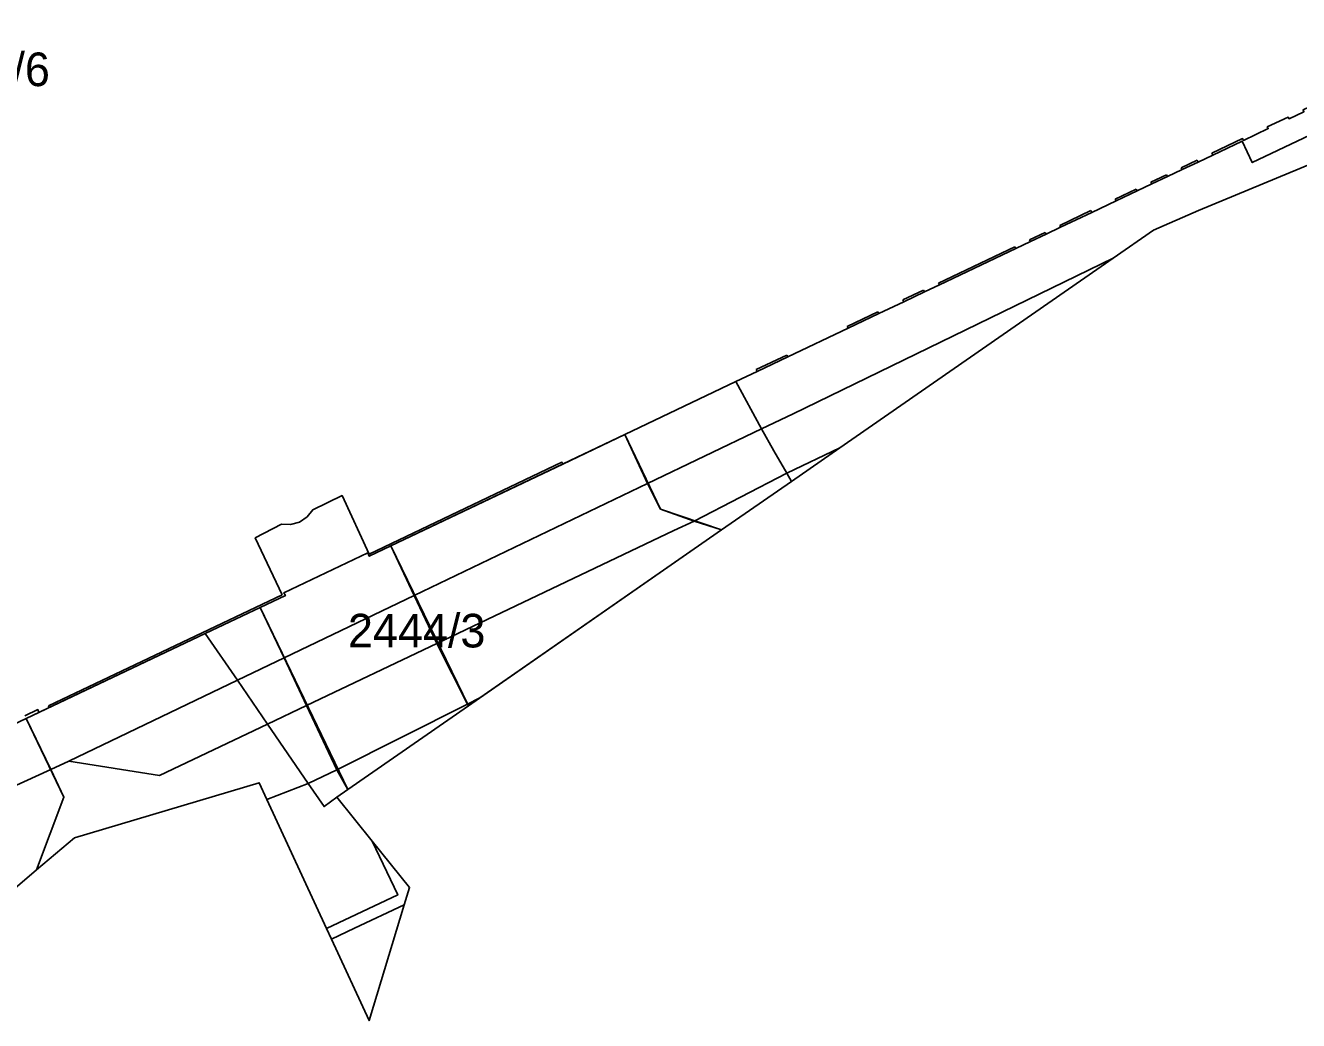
# Model space of a CAD drawing. Extents: x -263423 to -261326, y -1240067 to -1237864.
# Drawn here: x -262460.7 to -262384.9, y -1239965.6 to -1239906.4 of the extents above; entities that cross this region are included whole.
import ezdxf

# ---------------------------------------------------------------- set-up
doc = ezdxf.new("R2010")
doc.units = 0
for name, color, linetype in [('body_kn', 7, 'Continuous'), ('katuz_linie', 7, 'Continuous'), ('kladpar_druhypozemkov', 7, 'Continuous'), ('kladpar_hranice', 7, 'Continuous'), ('kladpar_parcelnecisla', 7, 'Continuous'), ('kladpar_plochy', 7, 'Continuous'), ('tarchy_linie', 7, 'Continuous'), ('zappar_hrandruhpozemk', 7, 'Continuous'), ('zuob_linie', 7, 'Continuous'), ('zuob_plochy', 7, 'Continuous')]:
    doc.layers.add(name, color=color, linetype=linetype)

msp = doc.modelspace()

# ---------------------------------------------------------------- linework, layer by layer
at = {"layer": 'body_kn'}
for p, q in [((-262385.54, -1239911.86), (-262385.54, -1239911.86)), ((-262385.48, -1239911.96), (-262385.48, -1239911.96)), ((-262388.25, -1239913.14), (-262388.25, -1239913.14)), ((-262386.78, -1239912.45), (-262386.78, -1239912.45)), ((-262386.72, -1239912.55), (-262386.72, -1239912.55)), ((-262388.28, -1239913.29), (-262388.28, -1239913.29)), ((-262388.2, -1239913.25), (-262388.2, -1239913.25)), ((-262390.96, -1239914.43), (-262390.96, -1239914.43)), ((-262390.9, -1239914.54), (-262390.9, -1239914.54)), ((-262390.9, -1239914.54), (-262390.9, -1239914.54)), ((-262390.07, -1239914.01), (-262390.07, -1239914.01)), ((-262390.02, -1239914.12), (-262390.02, -1239914.12)), ((-262387.67, -1239914.57), (-262387.67, -1239914.57)), ((-262392.78, -1239915.29), (-262392.78, -1239915.29)), ((-262392.72, -1239915.4), (-262392.72, -1239915.4)), ((-262392.72, -1239915.4), (-262392.72, -1239915.4)), ((-262391.9, -1239914.88), (-262391.9, -1239914.88)), ((-262391.84, -1239914.98), (-262391.84, -1239914.98)), ((-262394.58, -1239916.15), (-262394.58, -1239916.15)), ((-262393.7, -1239915.73), (-262393.7, -1239915.73)), ((-262393.65, -1239915.84), (-262393.65, -1239915.84)), ((-262395.84, -1239916.75), (-262395.84, -1239916.75)), ((-262395.78, -1239916.85), (-262395.78, -1239916.85)), ((-262394.52, -1239916.25), (-262394.52, -1239916.25)), ((-262394.52, -1239916.25), (-262394.52, -1239916.25)), ((-262397.28, -1239917.43), (-262397.28, -1239917.43)), ((-262397.23, -1239917.54), (-262397.23, -1239917.54)), ((-262397.23, -1239917.54), (-262397.23, -1239917.54)), ((-262390.87, -1239917.42), (-262390.87, -1239917.42)), ((-262399.13, -1239918.31), (-262399.13, -1239918.31)), ((-262399.08, -1239918.42), (-262399.08, -1239918.42)), ((-262400.93, -1239919.16), (-262400.93, -1239919.16)), ((-262399.99, -1239918.72), (-262399.99, -1239918.72)), ((-262399.93, -1239918.83), (-262399.93, -1239918.83)), ((-262399.93, -1239918.83), (-262399.93, -1239918.83)), ((-262393.55, -1239918.59), (-262393.55, -1239918.59)), ((-262401.81, -1239919.58), (-262401.81, -1239919.58)), ((-262401.75, -1239919.69), (-262401.75, -1239919.69)), ((-262401.75, -1239919.69), (-262401.75, -1239919.69)), ((-262400.87, -1239919.27), (-262400.87, -1239919.27)), ((-262395.95, -1239920.26), (-262395.95, -1239920.26)), ((-262395.95, -1239920.26), (-262395.95, -1239920.26)), ((-262407.23, -1239922.16), (-262407.23, -1239922.16)), ((-262406.35, -1239921.74), (-262406.35, -1239921.74)), ((-262406.29, -1239921.84), (-262406.29, -1239921.84)), ((-262408.46, -1239922.74), (-262408.46, -1239922.74)), ((-262408.4, -1239922.85), (-262408.4, -1239922.85)), ((-262407.17, -1239922.26), (-262407.17, -1239922.26)), ((-262407.17, -1239922.26), (-262407.17, -1239922.26)), ((-262409.95, -1239923.45), (-262409.95, -1239923.45)), ((-262409.89, -1239923.55), (-262409.89, -1239923.55)), ((-262409.89, -1239923.55), (-262409.89, -1239923.55)), ((-262411.78, -1239924.32), (-262411.78, -1239924.32)), ((-262411.72, -1239924.42), (-262411.72, -1239924.42)), ((-262415.38, -1239926.03), (-262415.38, -1239926.03)), ((-262415.32, -1239926.13), (-262415.32, -1239926.13)), ((-262415.32, -1239926.13), (-262415.32, -1239926.13)), ((-262417.2, -1239926.89), (-262417.2, -1239926.89)), ((-262417.14, -1239927), (-262417.14, -1239927)), ((-262418.41, -1239927.6), (-262418.41, -1239927.6)), ((-262415, -1239929.51), (-262415, -1239929.51)), ((-262416.87, -1239930.41), (-262416.87, -1239930.41)), ((-262416.87, -1239930.41), (-262416.87, -1239930.41)), ((-262425.02, -1239930.75), (-262425.02, -1239930.75)), ((-262416.15, -1239931.72), (-262416.15, -1239931.72)), ((-262412.22, -1239931.55), (-262412.22, -1239931.55)), ((-262428.76, -1239932.4), (-262428.76, -1239932.4)), ((-262428.71, -1239932.51), (-262428.71, -1239932.51)), ((-262428.71, -1239932.51), (-262428.71, -1239932.51)), ((-262415.38, -1239933.05), (-262415.38, -1239933.05)), ((-262415.38, -1239933.05), (-262415.38, -1239933.05)), ((-262415.1, -1239933.55), (-262415.1, -1239933.55)), ((-262415.1, -1239933.55), (-262415.1, -1239933.55)), ((-262423.66, -1239933.66), (-262423.66, -1239933.66)), ((-262423.66, -1239933.66), (-262423.66, -1239933.66)), ((-262441.84, -1239934.38), (-262441.84, -1239934.38)), ((-262443.92, -1239935.65), (-262443.92, -1239935.65)), ((-262443.58, -1239935.23), (-262443.58, -1239935.23)), ((-262422.88, -1239935.19), (-262422.88, -1239935.19)), ((-262422.88, -1239935.19), (-262422.88, -1239935.19)), ((-262445.44, -1239936.09), (-262445.44, -1239936.09)), ((-262444.9, -1239936.11), (-262444.9, -1239936.11)), ((-262444.38, -1239935.97), (-262444.38, -1239935.97)), ((-262422.09, -1239936.47), (-262422.09, -1239936.47)), ((-262420.88, -1239935.91), (-262420.88, -1239935.91)), ((-262419.25, -1239936.43), (-262419.25, -1239936.43)), ((-262419.25, -1239936.43), (-262419.25, -1239936.43)), ((-262447.01, -1239936.9), (-262447.01, -1239936.9)), ((-262438.94, -1239937.38), (-262438.94, -1239937.38)), ((-262438.94, -1239937.38), (-262438.94, -1239937.38)), ((-262440.31, -1239937.8), (-262440.31, -1239937.8)), ((-262440.22, -1239937.86), (-262440.22, -1239937.86)), ((-262440.22, -1239937.99), (-262440.22, -1239937.99)), ((-262445.4, -1239940.28), (-262445.4, -1239940.28)), ((-262445.3, -1239940.17), (-262445.3, -1239940.17)), ((-262445.21, -1239940.33), (-262445.21, -1239940.33)), ((-262437.55, -1239940.33), (-262437.55, -1239940.33)), ((-262437.55, -1239940.33), (-262437.55, -1239940.33)), ((-262446.71, -1239941.04), (-262446.71, -1239941.04)), ((-262446.71, -1239941.04), (-262446.71, -1239941.04)), ((-262449.98, -1239942.59), (-262449.98, -1239942.59)), ((-262436.2, -1239943.18), (-262436.2, -1239943.18)), ((-262436.2, -1239943.18), (-262436.2, -1239943.18)), ((-262445.29, -1239944.04), (-262445.29, -1239944.04)), ((-262448.07, -1239945.37), (-262448.07, -1239945.37)), ((-262448.07, -1239945.37), (-262448.07, -1239945.37)), ((-262433.64, -1239946.42), (-262433.64, -1239946.42)), ((-262459.95, -1239947.12), (-262459.95, -1239947.12)), ((-262459.31, -1239946.9), (-262459.31, -1239946.9)), ((-262459.26, -1239947), (-262459.26, -1239947)), ((-262443.96, -1239946.87), (-262443.96, -1239946.87)), ((-262434.38, -1239946.79), (-262434.38, -1239946.79)), ((-262434.32, -1239946.89), (-262434.32, -1239946.89)), ((-262460.64, -1239947.65), (-262460.64, -1239947.65)), ((-262460.64, -1239947.65), (-262460.64, -1239947.65)), ((-262459.88, -1239947.29), (-262459.88, -1239947.29)), ((-262459.88, -1239947.29), (-262459.88, -1239947.29)), ((-262446.28, -1239947.98), (-262446.28, -1239947.98)), ((-262446.28, -1239947.98), (-262446.28, -1239947.98)), ((-262458.1, -1239950.18), (-262458.1, -1239950.18)), ((-262459.18, -1239950.69), (-262459.18, -1239950.69)), ((-262459.18, -1239950.69), (-262459.18, -1239950.69)), ((-262452.71, -1239951.04), (-262452.71, -1239951.04)), ((-262442.15, -1239950.7), (-262442.15, -1239950.7)), ((-262446.77, -1239951.47), (-262446.77, -1239951.47)), ((-262443.86, -1239951.52), (-262443.86, -1239951.52)), ((-262443.86, -1239951.52), (-262443.86, -1239951.52)), ((-262458.39, -1239952.33), (-262458.39, -1239952.33)), ((-262446.32, -1239952.46), (-262446.32, -1239952.46)), ((-262446.32, -1239952.46), (-262446.32, -1239952.46)), ((-262442.15, -1239952.33), (-262442.15, -1239952.33)), ((-262441.49, -1239951.87), (-262441.49, -1239951.87)), ((-262442.91, -1239952.89), (-262442.91, -1239952.89)), ((-262457.77, -1239954.75), (-262457.77, -1239954.75)), ((-262440.04, -1239954.94), (-262440.04, -1239954.94)), ((-262460.02, -1239956.66), (-262460.02, -1239956.66)), ((-262437.82, -1239957.7), (-262437.82, -1239957.7)), ((-262438.53, -1239958.15), (-262438.53, -1239958.15)), ((-262438.53, -1239958.15), (-262438.53, -1239958.15)), ((-262438.14, -1239958.74), (-262438.14, -1239958.74)), ((-262438.14, -1239958.74), (-262438.14, -1239958.74)), ((-262441.09, -1239960.13), (-262441.09, -1239960.13)), ((-262442.76, -1239960.15), (-262442.76, -1239960.15)), ((-262442.76, -1239960.15), (-262442.76, -1239960.15)), ((-262442.47, -1239960.78), (-262442.47, -1239960.78)), ((-262440.23, -1239965.62), (-262440.23, -1239965.62))]:
    msp.add_line(p, q, dxfattribs=at)
at = {"layer": 'katuz_linie'}
msp.add_lwpolyline([(-262384.02, -1239914.59), (-262390.87, -1239917.42), (-262393.55, -1239918.59), (-262395.95, -1239920.26), (-262412.22, -1239931.55), (-262415.1, -1239933.55), (-262419.25, -1239936.43), (-262433.64, -1239946.42), (-262434.32, -1239946.89), (-262441.49, -1239951.87), (-262442.15, -1239952.33), (-262440.04, -1239954.94), (-262437.82, -1239957.7), (-262438.14, -1239958.74), (-262440.23, -1239965.62), (-262442.47, -1239960.78), (-262442.76, -1239960.15), (-262446.32, -1239952.46), (-262446.77, -1239951.47), (-262457.77, -1239954.75), (-262460.02, -1239956.66), (-262463.97, -1239960.02)], dxfattribs=at)
at = {"layer": 'kladpar_druhypozemkov'}
msp.add_line((-262435.21, -1239941.36), (-262435.21, -1239941.36), dxfattribs=at)
at = {"layer": 'kladpar_hranice'}
for points in [[(-262370.48, -1239906.41), (-262387.67, -1239914.57), (-262388.28, -1239913.29), (-262390.02, -1239914.12), (-262390.9, -1239914.54), (-262391.84, -1239914.98), (-262392.72, -1239915.4), (-262393.65, -1239915.84), (-262394.52, -1239916.25), (-262395.78, -1239916.85), (-262397.23, -1239917.54), (-262399.08, -1239918.42), (-262399.93, -1239918.83), (-262400.87, -1239919.27), (-262401.75, -1239919.69), (-262406.29, -1239921.84), (-262407.17, -1239922.26), (-262408.4, -1239922.85), (-262409.89, -1239923.55), (-262411.72, -1239924.42), (-262415.32, -1239926.13), (-262417.14, -1239927), (-262418.41, -1239927.6), (-262425.02, -1239930.75), (-262428.71, -1239932.51), (-262438.94, -1239937.38), (-262440.22, -1239937.99), (-262440.31, -1239937.8), (-262445.3, -1239940.17), (-262445.21, -1239940.33), (-262446.71, -1239941.04), (-262449.98, -1239942.59), (-262459.26, -1239947), (-262459.88, -1239947.29), (-262460.64, -1239947.65), (-262463.95, -1239949.22)], [(-262384.02, -1239914.59), (-262390.87, -1239917.42), (-262393.55, -1239918.59), (-262395.95, -1239920.26), (-262412.22, -1239931.55), (-262415.1, -1239933.55), (-262415.38, -1239933.05), (-262416.15, -1239931.72), (-262416.87, -1239930.41), (-262418.41, -1239927.6), (-262417.14, -1239927), (-262415.32, -1239926.13), (-262411.72, -1239924.42), (-262409.89, -1239923.55), (-262408.4, -1239922.85), (-262407.17, -1239922.26), (-262406.29, -1239921.84), (-262401.75, -1239919.69), (-262400.87, -1239919.27), (-262399.93, -1239918.83), (-262399.08, -1239918.42), (-262397.23, -1239917.54), (-262395.78, -1239916.85), (-262394.52, -1239916.25), (-262393.65, -1239915.84), (-262392.72, -1239915.4), (-262391.84, -1239914.98), (-262390.9, -1239914.54), (-262390.02, -1239914.12), (-262388.28, -1239913.29), (-262387.67, -1239914.57), (-262370.48, -1239906.41)], [(-262415.1, -1239933.55), (-262419.25, -1239936.43), (-262433.64, -1239946.42), (-262434.32, -1239946.89), (-262441.49, -1239951.87), (-262442.15, -1239952.33), (-262442.91, -1239952.89), (-262443.86, -1239951.52), (-262446.28, -1239947.98), (-262448.07, -1239945.37), (-262449.98, -1239942.59), (-262446.71, -1239941.04), (-262445.21, -1239940.33), (-262445.3, -1239940.17), (-262440.31, -1239937.8), (-262440.22, -1239937.99), (-262438.94, -1239937.38), (-262428.71, -1239932.51), (-262425.02, -1239930.75), (-262418.41, -1239927.6), (-262416.87, -1239930.41), (-262416.15, -1239931.72), (-262415.38, -1239933.05), (-262415.1, -1239933.55)], [(-262463.95, -1239949.22), (-262460.64, -1239947.65), (-262459.88, -1239947.29), (-262459.26, -1239947), (-262449.98, -1239942.59), (-262448.07, -1239945.37), (-262446.28, -1239947.98), (-262443.86, -1239951.52), (-262442.91, -1239952.89), (-262442.15, -1239952.33), (-262440.04, -1239954.94), (-262437.82, -1239957.7), (-262438.14, -1239958.74), (-262440.23, -1239965.62), (-262442.47, -1239960.78), (-262442.76, -1239960.15), (-262446.32, -1239952.46), (-262446.77, -1239951.47), (-262457.77, -1239954.75), (-262460.02, -1239956.66), (-262463.97, -1239960.02)]]:
    msp.add_lwpolyline(points, dxfattribs=at)
at = {"layer": 'kladpar_plochy'}
for points in [[(-262370.48, -1239906.41), (-262387.67, -1239914.57), (-262388.28, -1239913.29), (-262390.02, -1239914.12), (-262390.9, -1239914.54), (-262391.84, -1239914.98), (-262392.72, -1239915.4), (-262393.65, -1239915.84), (-262394.52, -1239916.25), (-262395.78, -1239916.85), (-262397.23, -1239917.54), (-262399.08, -1239918.42), (-262399.93, -1239918.83), (-262400.87, -1239919.27), (-262401.75, -1239919.69), (-262406.29, -1239921.84), (-262407.17, -1239922.26), (-262408.4, -1239922.85), (-262409.89, -1239923.55), (-262411.72, -1239924.42), (-262415.32, -1239926.13), (-262417.14, -1239927), (-262418.41, -1239927.6), (-262425.02, -1239930.75), (-262428.71, -1239932.51), (-262438.94, -1239937.38), (-262440.22, -1239937.99), (-262440.31, -1239937.8), (-262445.3, -1239940.17), (-262445.21, -1239940.33), (-262446.71, -1239941.04), (-262449.98, -1239942.59), (-262459.26, -1239947), (-262459.88, -1239947.29), (-262460.64, -1239947.65), (-262463.95, -1239949.22)], [(-262384.02, -1239914.59), (-262390.87, -1239917.42), (-262393.55, -1239918.59), (-262395.95, -1239920.26), (-262412.22, -1239931.55), (-262415.1, -1239933.55), (-262415.38, -1239933.05), (-262416.15, -1239931.72), (-262416.87, -1239930.41), (-262418.41, -1239927.6), (-262417.14, -1239927), (-262415.32, -1239926.13), (-262411.72, -1239924.42), (-262409.89, -1239923.55), (-262408.4, -1239922.85), (-262407.17, -1239922.26), (-262406.29, -1239921.84), (-262401.75, -1239919.69), (-262400.87, -1239919.27), (-262399.93, -1239918.83), (-262399.08, -1239918.42), (-262397.23, -1239917.54), (-262395.78, -1239916.85), (-262394.52, -1239916.25), (-262393.65, -1239915.84), (-262392.72, -1239915.4), (-262391.84, -1239914.98), (-262390.9, -1239914.54), (-262390.02, -1239914.12), (-262388.28, -1239913.29), (-262387.67, -1239914.57), (-262370.48, -1239906.41)], [(-262463.95, -1239949.22), (-262460.64, -1239947.65), (-262459.88, -1239947.29), (-262459.26, -1239947), (-262449.98, -1239942.59), (-262448.07, -1239945.37), (-262446.28, -1239947.98), (-262443.86, -1239951.52), (-262442.91, -1239952.89), (-262442.15, -1239952.33), (-262440.04, -1239954.94), (-262437.82, -1239957.7), (-262438.14, -1239958.74), (-262440.23, -1239965.62), (-262442.47, -1239960.78), (-262442.76, -1239960.15), (-262446.32, -1239952.46), (-262446.77, -1239951.47), (-262457.77, -1239954.75), (-262460.02, -1239956.66), (-262463.97, -1239960.02)]]:
    msp.add_lwpolyline(points, dxfattribs=at)
msp.add_lwpolyline([(-262415.1, -1239933.55), (-262419.25, -1239936.43), (-262433.64, -1239946.42), (-262434.32, -1239946.89), (-262441.49, -1239951.87), (-262442.15, -1239952.33), (-262442.91, -1239952.89), (-262443.86, -1239951.52), (-262446.28, -1239947.98), (-262448.07, -1239945.37), (-262449.98, -1239942.59), (-262446.71, -1239941.04), (-262445.21, -1239940.33), (-262445.3, -1239940.17), (-262440.31, -1239937.8), (-262440.22, -1239937.99), (-262438.94, -1239937.38), (-262428.71, -1239932.51), (-262425.02, -1239930.75), (-262418.41, -1239927.6), (-262416.87, -1239930.41), (-262416.15, -1239931.72), (-262415.38, -1239933.05)], close=True, dxfattribs=at)
at = {"layer": 'tarchy_linie'}
for points in [[(-262438.94, -1239937.38), (-262425.02, -1239930.75), (-262422.88, -1239935.19), (-262419.25, -1239936.43), (-262434.32, -1239946.89), (-262438.94, -1239937.38)], [(-262460.64, -1239947.65), (-262449.98, -1239942.59), (-262446.71, -1239941.04), (-262441.49, -1239951.87), (-262442.15, -1239952.33), (-262440.04, -1239954.94), (-262438.53, -1239958.15), (-262442.76, -1239960.15), (-262446.32, -1239952.46), (-262446.77, -1239951.47), (-262457.77, -1239954.75), (-262460.02, -1239956.66), (-262458.39, -1239952.33), (-262460.64, -1239947.65)]]:
    msp.add_lwpolyline(points, dxfattribs=at)
at = {"layer": 'zappar_hrandruhpozemk'}
for p, q in [((-262390.96, -1239914.43), (-262391.9, -1239914.88)), ((-262390.9, -1239914.54), (-262390.96, -1239914.43)), ((-262392.78, -1239915.29), (-262393.7, -1239915.73)), ((-262392.72, -1239915.4), (-262392.78, -1239915.29)), ((-262391.9, -1239914.88), (-262391.84, -1239914.98)), ((-262394.58, -1239916.15), (-262395.84, -1239916.75)), ((-262394.52, -1239916.25), (-262394.58, -1239916.15)), ((-262393.7, -1239915.73), (-262393.65, -1239915.84)), ((-262395.84, -1239916.75), (-262395.78, -1239916.85)), ((-262397.28, -1239917.43), (-262399.13, -1239918.31)), ((-262397.23, -1239917.54), (-262397.28, -1239917.43)), ((-262399.13, -1239918.31), (-262399.08, -1239918.42)), ((-262399.99, -1239918.72), (-262400.93, -1239919.16)), ((-262400.93, -1239919.16), (-262400.87, -1239919.27)), ((-262399.93, -1239918.83), (-262399.99, -1239918.72)), ((-262401.81, -1239919.58), (-262406.35, -1239921.74)), ((-262401.75, -1239919.69), (-262401.81, -1239919.58)), ((-262407.23, -1239922.16), (-262408.46, -1239922.74)), ((-262407.17, -1239922.26), (-262407.23, -1239922.16)), ((-262406.35, -1239921.74), (-262406.29, -1239921.84)), ((-262408.46, -1239922.74), (-262408.4, -1239922.85)), ((-262409.95, -1239923.45), (-262411.78, -1239924.32)), ((-262409.89, -1239923.55), (-262409.95, -1239923.45)), ((-262411.78, -1239924.32), (-262411.72, -1239924.42)), ((-262415.38, -1239926.03), (-262417.2, -1239926.89)), ((-262415.32, -1239926.13), (-262415.38, -1239926.03)), ((-262417.2, -1239926.89), (-262417.14, -1239927)), ((-262416.87, -1239930.41), (-262423.66, -1239933.66)), ((-262415.38, -1239933.05), (-262412.22, -1239931.55)), ((-262423.66, -1239933.66), (-262437.55, -1239940.33)), ((-262444.38, -1239935.97), (-262444.9, -1239936.11)), ((-262422.09, -1239936.47), (-262436.2, -1239943.18)), ((-262445.4, -1239940.28), (-262459.31, -1239946.9)), ((-262437.55, -1239940.33), (-262445.29, -1239944.04)), ((-262446.71, -1239941.04), (-262445.29, -1239944.04)), ((-262445.29, -1239944.04), (-262448.07, -1239945.37)), ((-262459.31, -1239946.9), (-262459.26, -1239947)), ((-262446.28, -1239947.98), (-262452.71, -1239951.04)), ((-262452.71, -1239951.04), (-262458.1, -1239950.18)), ((-262459.18, -1239950.69), (-262474.28, -1239957.59)), ((-262443.86, -1239951.52), (-262442.15, -1239950.7)), ((-262442.15, -1239950.7), (-262441.49, -1239951.87)), ((-262446.32, -1239952.46), (-262443.86, -1239951.52)), ((-262438.53, -1239958.15), (-262440.04, -1239954.94)), ((-262442.76, -1239960.15), (-262438.53, -1239958.15)), ((-262438.14, -1239958.74), (-262441.09, -1239960.13)), ((-262441.09, -1239960.13), (-262442.47, -1239960.78))]:
    msp.add_line(p, q, dxfattribs=at)
for points in [[(-262382.77, -1239910.68), (-262382.83, -1239910.57), (-262384.65, -1239911.44), (-262384.6, -1239911.54), (-262385.48, -1239911.96), (-262385.54, -1239911.86), (-262386.78, -1239912.45), (-262386.72, -1239912.55), (-262388.2, -1239913.25), (-262388.25, -1239913.14), (-262390.07, -1239914.01), (-262390.02, -1239914.12)], [(-262395.95, -1239920.26), (-262415, -1239929.51), (-262416.87, -1239930.41)], [(-262422.88, -1239935.19), (-262423.66, -1239933.66), (-262425.02, -1239930.75)], [(-262428.71, -1239932.51), (-262428.76, -1239932.4), (-262440.22, -1239937.86), (-262441.84, -1239934.38), (-262443.58, -1239935.23), (-262443.92, -1239935.65), (-262444.38, -1239935.97)], [(-262415.38, -1239933.05), (-262420.88, -1239935.91), (-262422.09, -1239936.47)], [(-262419.25, -1239936.43), (-262420.88, -1239935.91), (-262422.88, -1239935.19)], [(-262444.9, -1239936.11), (-262445.44, -1239936.09), (-262447.01, -1239936.9), (-262445.4, -1239940.28)], [(-262438.94, -1239937.38), (-262437.55, -1239940.33), (-262436.2, -1239943.18), (-262434.38, -1239946.79), (-262434.32, -1239946.89)], [(-262436.2, -1239943.18), (-262443.96, -1239946.87), (-262446.28, -1239947.98)], [(-262445.29, -1239944.04), (-262443.96, -1239946.87), (-262442.15, -1239950.7)], [(-262448.07, -1239945.37), (-262458.1, -1239950.18), (-262459.18, -1239950.69)], [(-262442.15, -1239950.7), (-262434.38, -1239946.79), (-262433.64, -1239946.42)], [(-262459.88, -1239947.29), (-262459.95, -1239947.12), (-262460.72, -1239947.48)], [(-262460.64, -1239947.65), (-262459.18, -1239950.69), (-262458.39, -1239952.33), (-262460.02, -1239956.66)]]:
    msp.add_lwpolyline(points, dxfattribs=at)
at = {"layer": 'zuob_linie'}
msp.add_lwpolyline([(-262384.02, -1239914.59), (-262390.87, -1239917.42), (-262393.55, -1239918.59), (-262395.95, -1239920.26), (-262412.22, -1239931.55), (-262415.1, -1239933.55), (-262419.25, -1239936.43), (-262433.64, -1239946.42), (-262434.32, -1239946.89), (-262441.49, -1239951.87), (-262442.15, -1239952.33), (-262440.04, -1239954.94), (-262437.82, -1239957.7), (-262438.14, -1239958.74), (-262440.23, -1239965.62), (-262442.47, -1239960.78), (-262442.76, -1239960.15), (-262446.32, -1239952.46), (-262446.77, -1239951.47), (-262457.77, -1239954.75), (-262460.02, -1239956.66), (-262463.97, -1239960.02)], dxfattribs=at)
at = {"layer": 'zuob_plochy'}
msp.add_lwpolyline([(-262384.02, -1239914.59), (-262390.87, -1239917.42), (-262393.55, -1239918.59), (-262395.95, -1239920.26), (-262412.22, -1239931.55), (-262415.1, -1239933.55), (-262419.25, -1239936.43), (-262433.64, -1239946.42), (-262434.32, -1239946.89), (-262441.49, -1239951.87), (-262442.15, -1239952.33), (-262440.04, -1239954.94), (-262437.82, -1239957.7), (-262438.14, -1239958.74), (-262440.23, -1239965.62), (-262442.47, -1239960.78), (-262442.76, -1239960.15), (-262446.32, -1239952.46), (-262446.77, -1239951.47), (-262457.77, -1239954.75), (-262460.02, -1239956.66), (-262463.97, -1239960.02)], dxfattribs=at)

# ---------------------------------------------------------------- texts
at = {"layer": 'kladpar_parcelnecisla'}
for s, p in [('2444/6', (-262467.407, -1239910.02)), ('2444/3', (-262441.489, -1239943.42))]:
    msp.add_text(s, height=2, dxfattribs=at).set_placement(p)

doc.saveas('drawing.dxf')
